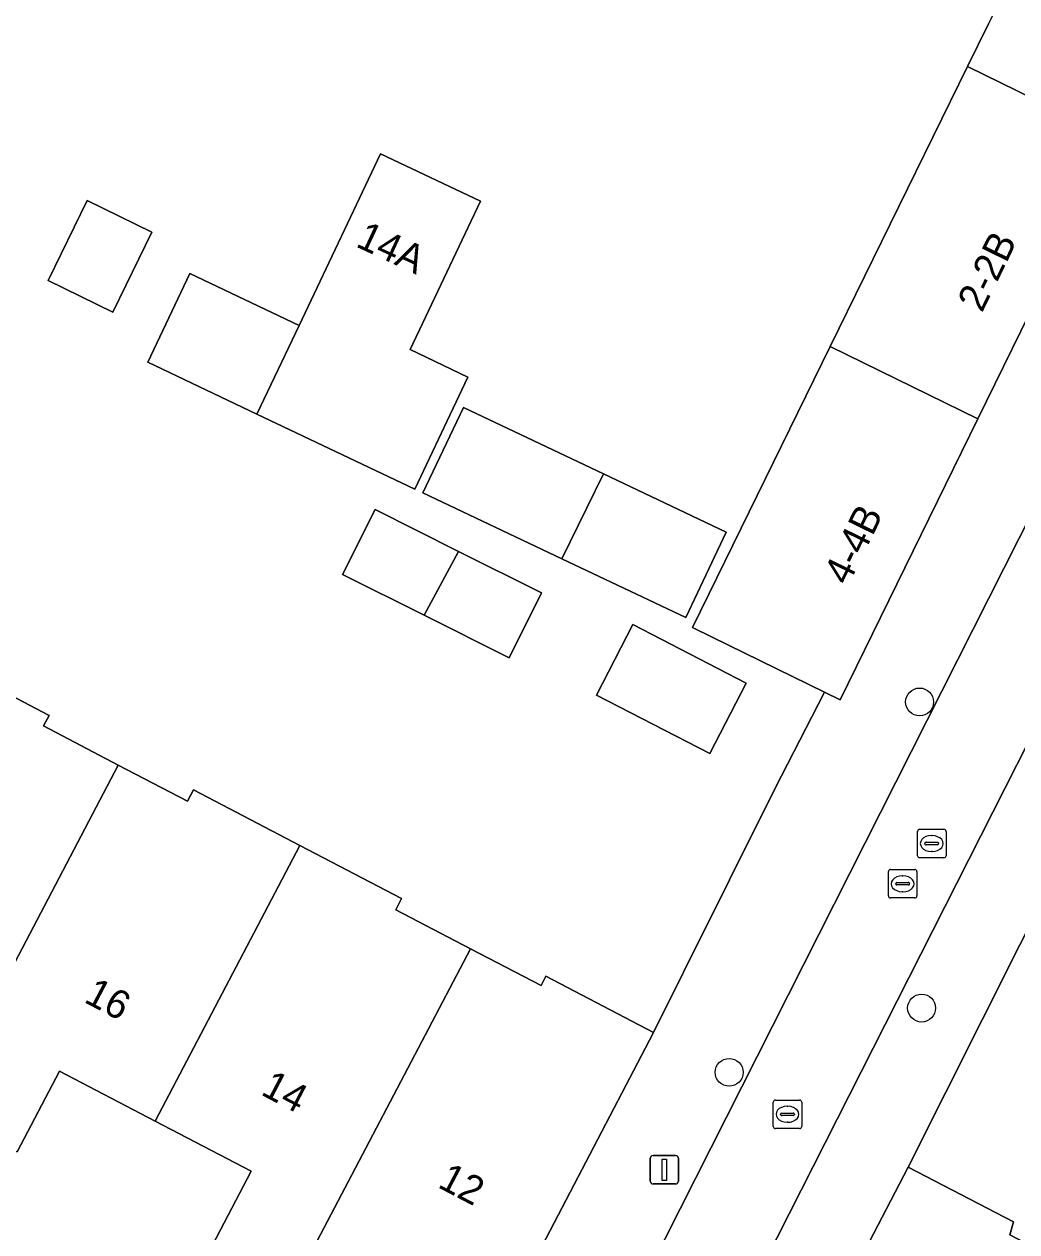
# Model space of a CAD drawing. Extents: x 160349 to 161355, y 381727 to 382854.
# Drawn here: x 160766.17 to 160801, y 382411.9 to 382454.27 of the extents above; entities that cross this region are included whole.
import ezdxf

# ---------------------------------------------------------------- set-up
doc = ezdxf.new("R2010")
doc.units = 0
for name, color, linetype in [('IMGEO_Boom', 7, 'Continuous'), ('IMGEO_Erf', 7, 'Continuous'), ('IMGEO_Kolk', 7, 'Continuous'), ('IMGEO_Lichtmast', 7, 'Continuous'), ('IMGEO_Muur', 7, 'Continuous'), ('IMGEO_Pand', 7, 'Continuous'), ('IMGEO_Pand_nummerreeks', 7, 'Continuous'), ('IMGEO_Rijbaan_lokaal_open', 7, 'Continuous'), ('IMGEO_Rioolput', 7, 'Continuous'), ('IMGEO_Voetpad_open', 7, 'Continuous')]:
    doc.layers.add(name, color=color, linetype=linetype)

msp = doc.modelspace()

# ---------------------------------------------------------------- linework, layer by layer
at = {"layer": 'IMGEO_Boom'}
for centre in [(160797.588, 382430.489), (160797.659, 382419.748), (160790.907, 382417.494)]:
    msp.add_circle(centre, 0.489, dxfattribs=at)
at = {"layer": 'IMGEO_Erf'}
for points in [[(160799.273, 382452.786), (160800.004, 382454.276)], [(160763.432, 382431.904), (160767.042, 382430.017), (160766.848, 382429.647), (160769.471, 382428.276), (160771.899, 382427.007), (160772.108, 382427.407), (160775.846, 382425.453), (160779.409, 382423.591), (160779.204, 382423.199), (160781.827, 382421.829), (160784.304, 382420.535), (160784.477, 382420.866), (160788.255, 382418.892), (160788.269, 382418.918), (160789.307, 382421.003), (160792.537, 382427.492), (160793.81, 382429.964), (160794.252, 382430.832), (160790.312, 382432.763), (160789.623, 382433.101), (160794.456, 382442.961), (160799.273, 382452.786)], [(160803.718, 382427.159), (160797.186, 382414.172), (160800.879, 382412.252), (160800.752, 382411.788), (160803.257, 382410.486)], [(160772.652, 382411.187), (160774.133, 382414.021), (160770.77, 382415.779), (160767.405, 382417.538), (160765.925, 382414.706)]]:
    msp.add_lwpolyline(points, dxfattribs=at)
for points in [[(160771.98, 382445.517), (160775.812, 382443.698), (160778.677, 382449.722), (160782.182, 382448.055), (160779.707, 382442.85), (160781.739, 382441.884), (160779.872, 382437.958), (160774.335, 382440.591), (160770.505, 382442.409)], [(160768.376, 382448.085), (160770.653, 382446.974), (160769.284, 382444.167), (160767.006, 382445.279)], [(160781.589, 382440.817), (160786.492, 382438.49), (160790.806, 382436.442), (160789.384, 382433.448), (160785.034, 382435.513), (160780.154, 382437.829)], [(160778.483, 382437.236), (160781.409, 382435.773), (160784.321, 382434.317), (160783.182, 382432.04), (160780.2, 382433.53), (160777.344, 382434.958)], [(160787.525, 382433.201), (160791.505, 382431.151), (160790.232, 382428.679), (160786.252, 382430.729)]]:
    msp.add_lwpolyline(points, close=True, dxfattribs=at)
at = {"layer": 'IMGEO_Kolk'}
for p, q in [((160796.493, 382423.685), (160796.493, 382424.537)), ((160796.568, 382424.611), (160797.42, 382424.611)), ((160797.494, 382424.537), (160797.494, 382423.685)), ((160796.752, 382424.105), (160796.752, 382424.117)), ((160797.19, 382424.068), (160796.792, 382424.068)), ((160796.795, 382424.154), (160797.193, 382424.154)), ((160796.981, 382424.391), (160797.006, 382424.391)), ((160797.236, 382424.117), (160797.236, 382424.105)), ((160797.42, 382423.611), (160796.568, 382423.611)), ((160797.004, 382423.831), (160796.979, 382423.831)), ((160792.452, 382415.596), (160792.452, 382416.448)), ((160792.527, 382416.522), (160793.379, 382416.522)), ((160793.453, 382416.448), (160793.453, 382415.596)), ((160792.711, 382416.016), (160792.711, 382416.028)), ((160793.149, 382415.979), (160792.751, 382415.979)), ((160792.754, 382416.065), (160793.152, 382416.065)), ((160792.94, 382416.302), (160792.965, 382416.302)), ((160793.195, 382416.028), (160793.195, 382416.016)), ((160792.963, 382415.742), (160792.938, 382415.742)), ((160793.379, 382415.522), (160792.527, 382415.522))]:
    msp.add_line(p, q, dxfattribs=at)
for points in [[(160796.493, 382423.685), (160796.493, 382424.537)], [(160796.568, 382424.611), (160797.42, 382424.611)], [(160797.494, 382424.537), (160797.494, 382423.685)], [(160797.42, 382423.611), (160796.568, 382423.611)], [(160792.452, 382415.596), (160792.452, 382416.448)], [(160792.527, 382416.522), (160793.379, 382416.522)], [(160793.453, 382416.448), (160793.453, 382415.596)], [(160793.379, 382415.522), (160792.527, 382415.522)]]:
    msp.add_lwpolyline(points, dxfattribs=at)
for centre, radius, start, end in [((160796.57, 382424.535), 0.0765, 91.552, 178.448), ((160796.57, 382424.535), 0.0765, 91.552, 178.448), ((160797.418, 382424.535), 0.0765, 1.552, 88.448), ((160797.418, 382424.535), 0.0765, 1.552, 88.448), ((160796.792, 382424.114), 0.0403, 85.8775, 175.7526), ((160796.789, 382424.104), 0.0366, 178.938, 274.7102), ((160797.193, 382424.111), 0.043, 264.8664, 352.4533), ((160797.197, 382424.116), 0.0386, 1.7309, 96.639), ((160796.57, 382423.687), 0.0765, 181.552, 268.448), ((160796.57, 382423.687), 0.0765, 181.552, 268.448), ((160797.418, 382423.687), 0.0765, 271.552, 358.448), ((160797.418, 382423.687), 0.0765, 271.552, 358.448), ((160792.529, 382416.446), 0.0765, 91.552, 178.448), ((160792.529, 382416.446), 0.0765, 91.552, 178.448), ((160793.377, 382416.446), 0.0765, 1.552, 88.448), ((160793.377, 382416.446), 0.0765, 1.552, 88.448), ((160792.751, 382416.025), 0.0403, 85.8775, 175.7526), ((160792.748, 382416.015), 0.0366, 178.938, 274.7102), ((160793.152, 382416.022), 0.043, 264.8664, 352.4533), ((160793.156, 382416.027), 0.0386, 1.7309, 96.639), ((160792.529, 382415.598), 0.0765, 181.552, 268.448), ((160792.529, 382415.598), 0.0765, 181.552, 268.448), ((160793.377, 382415.598), 0.0765, 271.552, 358.448), ((160793.377, 382415.598), 0.0765, 271.552, 358.448)]:
    msp.add_arc(centre, radius, start, end, dxfattribs=at)
for centre, major_axis, ratio, start_param, end_param in [((160796.98, 382424.111), (-0.387, 0.002), 0.722429, 4.712389, 7.853982), ((160797.005, 382424.111), (-0.39, 0.002), 0.717154, 1.570796, 4.712389), ((160792.939, 382416.022), (-0.387, 0.002), 0.722429, 4.712389, 7.853982), ((160792.964, 382416.022), (-0.39, 0.002), 0.717154, 1.570796, 4.712389)]:
    msp.add_ellipse(centre, major_axis=major_axis, ratio=ratio, start_param=start_param, end_param=end_param, dxfattribs=at)
at = {"layer": 'IMGEO_Lichtmast'}
for p, q in [((160788.137, 382413.677), (160788.137, 382414.477)), ((160788.137, 382414.477), (160788.137, 382413.677)), ((160788.237, 382414.577), (160789.027, 382414.577)), ((160789.027, 382414.577), (160788.237, 382414.577)), ((160789.127, 382414.477), (160789.127, 382413.677)), ((160789.127, 382413.677), (160789.127, 382414.477)), ((160789.027, 382413.577), (160788.237, 382413.577)), ((160788.237, 382413.577), (160789.027, 382413.577))]:
    msp.add_line(p, q, dxfattribs=at)
msp.add_lwpolyline([(160788.557, 382414.452), (160788.707, 382414.452), (160788.707, 382413.702), (160788.557, 382413.702), (160788.557, 382414.452)], dxfattribs=at)
for centre, start, end in [((160788.237, 382414.477), 90, 180), ((160788.237, 382414.477), 90, 180), ((160789.027, 382414.477), 0, 90), ((160789.027, 382414.477), 360, 90), ((160788.237, 382413.677), 180, 270), ((160788.237, 382413.677), 180, 270), ((160789.027, 382413.677), 270, 0), ((160789.027, 382413.677), 270, 0)]:
    msp.add_arc(centre, 0.1, start, end, dxfattribs=at)
at = {"layer": 'IMGEO_Muur'}
msp.add_lwpolyline([(160789.307, 382421.003), (160792.537, 382427.492)], dxfattribs=at)
at = {"layer": 'IMGEO_Pand'}
for points in [[(160806.654, 382466.931), (160803.006, 382459.486), (160802.644, 382459.663), (160800.004, 382454.276), (160799.273, 382452.786), (160804.451, 382450.248), (160811.471, 382464.57)], [(160804.451, 382450.248), (160799.273, 382452.786), (160794.456, 382442.961), (160799.634, 382440.423)], [(160774.335, 382440.591), (160779.872, 382437.958), (160781.739, 382441.884), (160779.707, 382442.85), (160782.182, 382448.055), (160778.677, 382449.722), (160775.812, 382443.698)], [(160767.006, 382445.279), (160769.284, 382444.167), (160770.653, 382446.974), (160768.376, 382448.085)], [(160774.335, 382440.591), (160775.812, 382443.698), (160771.98, 382445.517), (160770.505, 382442.409)], [(160799.634, 382440.423), (160794.456, 382442.961), (160789.623, 382433.101), (160790.312, 382432.763), (160794.252, 382430.832), (160794.801, 382430.563)], [(160785.034, 382435.513), (160786.492, 382438.49), (160781.589, 382440.817), (160780.154, 382437.829)], [(160785.034, 382435.513), (160789.384, 382433.448), (160790.806, 382436.442), (160786.492, 382438.49)], [(160781.409, 382435.773), (160778.483, 382437.236), (160777.344, 382434.958), (160780.2, 382433.53)], [(160781.409, 382435.773), (160780.2, 382433.53), (160783.182, 382432.04), (160784.321, 382434.317)], [(160791.505, 382431.151), (160787.525, 382433.201), (160786.252, 382430.729), (160790.232, 382428.679)], [(160758.4, 382422.312), (160761.822, 382420.523), (160760.315, 382417.638), (160763.12, 382416.172), (160769.471, 382428.276), (160766.848, 382429.647), (160767.042, 382430.017), (160763.432, 382431.904)], [(160770.77, 382415.779), (160775.846, 382425.453), (160772.108, 382427.407), (160771.899, 382427.007), (160769.471, 382428.276), (160763.12, 382416.172), (160765.925, 382414.706), (160767.405, 382417.538)], [(160770.77, 382415.779), (160774.133, 382414.021), (160772.652, 382411.187), (160775.471, 382409.714), (160781.827, 382421.829), (160779.204, 382423.199), (160779.409, 382423.591), (160775.846, 382425.453)], [(160788.255, 382418.892), (160784.477, 382420.866), (160784.304, 382420.535), (160781.827, 382421.829), (160775.471, 382409.714), (160778.292, 382408.24), (160779.779, 382411.086), (160783.233, 382409.281)], [(160803.257, 382410.486), (160800.752, 382411.788), (160800.879, 382412.252), (160797.186, 382414.172), (160792.191, 382404.564), (160795.656, 382402.763), (160794.138, 382399.844), (160796.961, 382398.377)]]:
    msp.add_lwpolyline(points, close=True, dxfattribs=at)
at = {"layer": 'IMGEO_Rijbaan_lokaal_open'}
msp.add_lwpolyline([(160787.972, 382402.587), (160817.81, 382461.435), (160814.61, 382462.995), (160784.86, 382404.148)], close=True, dxfattribs=at)
at = {"layer": 'IMGEO_Rioolput'}
for p, q in [((160797.515, 382425.095), (160797.515, 382425.947)), ((160797.59, 382426.021), (160798.442, 382426.021)), ((160798.003, 382425.801), (160798.028, 382425.801)), ((160798.516, 382425.947), (160798.516, 382425.095)), ((160797.774, 382425.515), (160797.774, 382425.527)), ((160798.212, 382425.478), (160797.814, 382425.478)), ((160797.817, 382425.564), (160798.215, 382425.564)), ((160798.258, 382425.527), (160798.258, 382425.515)), ((160798.442, 382425.021), (160797.59, 382425.021)), ((160798.026, 382425.241), (160798.001, 382425.241))]:
    msp.add_line(p, q, dxfattribs=at)
for points in [[(160797.515, 382425.095), (160797.515, 382425.947)], [(160797.59, 382426.021), (160798.442, 382426.021)], [(160798.516, 382425.947), (160798.516, 382425.095)], [(160798.442, 382425.021), (160797.59, 382425.021)]]:
    msp.add_lwpolyline(points, dxfattribs=at)
for centre, radius, start, end in [((160797.592, 382425.945), 0.0765, 91.552, 178.448), ((160797.592, 382425.945), 0.0765, 91.552, 178.448), ((160798.44, 382425.945), 0.0765, 1.552, 88.448), ((160798.44, 382425.945), 0.0765, 1.552, 88.448), ((160797.814, 382425.524), 0.0403, 85.8775, 175.7526), ((160797.811, 382425.514), 0.0366, 178.938, 274.7102), ((160798.215, 382425.521), 0.043, 264.8664, 352.4533), ((160798.219, 382425.526), 0.0386, 1.7309, 96.639), ((160797.592, 382425.097), 0.0765, 181.552, 268.448), ((160797.592, 382425.097), 0.0765, 181.552, 268.448), ((160798.44, 382425.097), 0.0765, 271.552, 358.448), ((160798.44, 382425.097), 0.0765, 271.552, 358.448)]:
    msp.add_arc(centre, radius, start, end, dxfattribs=at)
for centre, major_axis, ratio, start_param, end_param in [((160798.002, 382425.521), (-0.387, 0.002), 0.722429, 4.712389, 7.853982), ((160798.027, 382425.521), (-0.39, 0.002), 0.717154, 1.570796, 4.712389)]:
    msp.add_ellipse(centre, major_axis=major_axis, ratio=ratio, start_param=start_param, end_param=end_param, dxfattribs=at)
at = {"layer": 'IMGEO_Voetpad_open'}
for points in [[(160814.61, 382462.995), (160811.471, 382464.57), (160804.451, 382450.248), (160799.634, 382440.423), (160794.801, 382430.563), (160794.252, 382430.832), (160793.81, 382429.964), (160792.537, 382427.492), (160789.307, 382421.003), (160788.269, 382418.918), (160788.255, 382418.892), (160783.233, 382409.281), (160781.606, 382405.78), (160784.86, 382404.148)], [(160811.341, 382442.201), (160813.307, 382446.081), (160815.748, 382451.078), (160820.35, 382460.16), (160817.81, 382461.435), (160787.972, 382402.587), (160789.995, 382401.572), (160790.69, 382401.241), (160790.817, 382401.926), (160792.191, 382404.564), (160797.186, 382414.172), (160803.718, 382427.159)]]:
    msp.add_lwpolyline(points, close=True, dxfattribs=at)

# ---------------------------------------------------------------- texts
at = {"layer": 'IMGEO_Pand_nummerreeks'}
for s, rotation, p in [('14A', 335.06, (160777.769, 382446.482)), ('2-2B', 63.8848, (160799.777, 382444.122)), ('4-4B', 63.8848, (160795.08, 382434.54)), ('16', 332.3828, (160768.227, 382419.976)), ('14', 332.3828, (160774.436, 382416.728)), ('12', 332.3834, (160780.643, 382413.481))]:
    msp.add_text(s, height=1, rotation=rotation, dxfattribs=at).set_placement(p)

doc.saveas('drawing.dxf')
